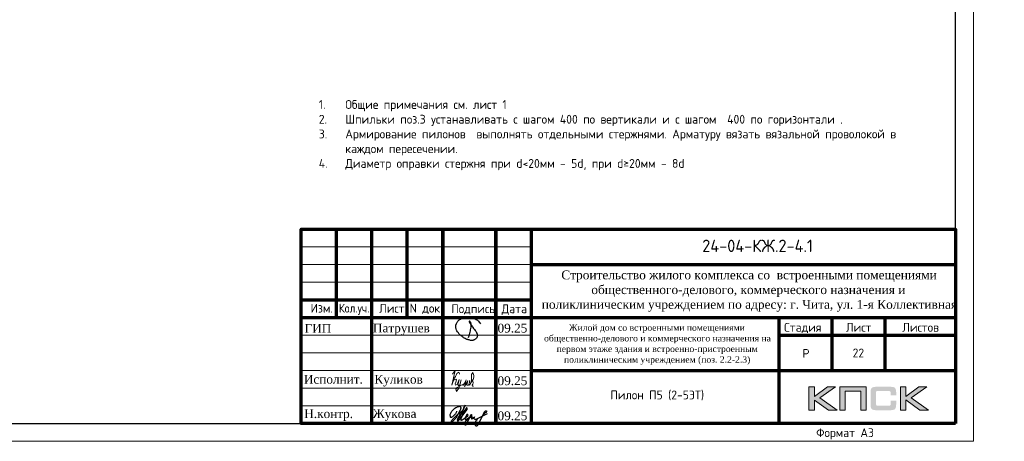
# Model space of a CAD drawing. Header units: millimetres. Extents: x 263826 to 1718326, y -423071 to 70137.
# Tile 367 of 486: x 697185 to 725019, y -198393 to -186462. Entities that reach past the tile are written whole.
import ezdxf
from ezdxf.enums import TextEntityAlignment as Align

# ---------------------------------------------------------------- set-up
doc = ezdxf.new("R2010")
doc.units = ezdxf.units.MM
for name, color, linetype in [('PDF7_Text', 7, 'Continuous'), ('PDF8_Text', 7, 'Continuous'), ('Рамка печать', 7, 'Continuous'), ('ТОЛСТЫЕ_ОСНОВНЫЕ', 6, 'Continuous')]:
    doc.layers.add(name, color=color, linetype=linetype)
for name, color, linetype, lineweight in [('Выноски', 20, 'Continuous', 20), ('Каркасы ригель', 3, 'Continuous', 0), ('размер', 1, 'Continuous', 25), ('Рамка', 7, 'Continuous', 70), ('Текст', 7, 'Continuous', 25), ('ТОНКИЕ', 7, 'Continuous', 9)]:
    doc.layers.add(name, color=color, linetype=linetype, lineweight=lineweight)
doc.styles.add('GOST-2.304_Type-B', font='GOST_Common.ttf')
doc.styles.add('PDF Times New Roman', font='times.ttf')
doc.styles.add('style1', font='GOST_Common.ttf', dxfattribs={"height": 500})
doc.styles.add('ГОСТ', font='GOST_Common.ttf')

# ---------------------------------------------------------------- blocks, each defined once
blk = doc.blocks.new('11')
at = {"layer": 'Выноски'}
for p, q in [((47989, 66781), (48016, 66806)), ((48016, 66806), (48038, 66823)), ((48038, 66823), (48060, 66786)), ((47885, 66608), (47944, 66700)), ((47944, 66700), (47962, 66737)), ((47962, 66737), (47989, 66781)), ((48060, 66786), (48058, 66769))]:
    blk.add_line(p, q, dxfattribs=at)
blk.add_lwpolyline([(47863, 66761), (47937, 66865), (47843, 66458), (47885, 66564), (47905, 66616), (47954, 66628), (47979, 66606), (47957, 66539), (47937, 66487), (47947, 66458), (47991, 66470), (48051, 66611), (48041, 66569), (48023, 66505), (48023, 66448), (48065, 66448), (48090, 66529), (48110, 66608), (48043, 66369), (47972, 66275), (47954, 66344), (47991, 66389), (48078, 66431), (48142, 66470), (48154, 66441), (48204, 66512), (48246, 66606), (48209, 66455), (48204, 66418), (48295, 66574), (48265, 66463), (48265, 66455), (48312, 66453), (48342, 66529), (48347, 66584), (48337, 66465), (48349, 66453), (48401, 66569), (48443, 66616), (48461, 66678), (48466, 66727), (48436, 66811), (48399, 66754), (48399, 66618), (48389, 66549), (48374, 66507), (48416, 66564), (48441, 66576), (48451, 66524), (48433, 66482), (48419, 66453), (48424, 66428), (48458, 66421)], dxfattribs=at)
blk = doc.blocks.new('яяя')
at = {"lineweight": 30}
for points in [[(345424, 110432), (345425, 110410), (345424, 110397), (345417, 110379), (345406, 110350), (345390, 110319), (345357, 110275), (345310, 110221), (345265, 110176), (345198, 110110), (345161, 110077), (345133, 110066), (345116, 110066), (345102, 110075), (345090, 110091), (345082, 110115), (345074, 110146), (345066, 110182), (345064, 110206), (345067, 110234), (345077, 110278), (345095, 110320), (345114, 110361), (345134, 110395), (345159, 110428), (345195, 110469), (345228, 110506), (345284, 110560), (345331, 110595), (345379, 110625), (345435, 110648), (345486, 110670), (345532, 110686), (345573, 110696), (345605, 110698), (345621, 110695), (345635, 110687), (345648, 110671), (345656, 110649), (345659, 110625), (345659, 110583), (345656, 110553), (345647, 110523), (345635, 110489), (345387, 110033), (345349, 109985), (345311, 109948), (345247, 109889), (345209, 109858), (345192, 109844), (345180, 109837), (345157, 109833), (345150, 109835), (345140, 109842), (345135, 109856), (345138, 109881), (345148, 109892), (345183, 109930), (345267, 110024), (345343, 110105), (345455, 110213), (345617, 110343), (345775, 110456), (345811, 110526), (345838, 110607), (345890, 110740), (345902, 110771), (345698, 110295), (345672, 110226), (345626, 110132), (345572, 110032), (345518, 109953), (345481, 109918), (345497, 110001), (345567, 110147), (345655, 110301), (345760, 110442)], [(345481, 109918), (345476, 109896), (345475, 109874), (345485, 109861), (345506, 109866), (345539, 109891), (345632, 109983), (345968, 110450), (346022, 110527), (346029, 110560), (346027, 110579), (346026, 110590), (346010, 110605), (345993, 110609), (345975, 110601), (345962, 110584), (345954, 110562), (345857, 110421), (345783, 110292), (345741, 110183), (345701, 110079), (345665, 109985), (345660, 109952), (345666, 109929), (345669, 109915), (345682, 109910), (345702, 109914), (345735, 109941), (345846, 110007), (346065, 110160), (346075, 110193), (346070, 110217), (346066, 110236), (346052, 110241), (346030, 110241), (346007, 110228), (345978, 110203), (345960, 110164), (345892, 110010), (345895, 109986), (345904, 109966), (345925, 109964), (345969, 109968), (346045, 110000), (346218, 110114), (346261, 110154), (346280, 110184), (346282, 110210), (346278, 110225), (346263, 110229), (346241, 110222), (346220, 110198), (346162, 110049), (345989, 109904), (345932, 109849), (345906, 109805), (345891, 109739), (345890, 109690), (345899, 109652), (345924, 109647), (345956, 109655), (345980, 109674), (346058, 109838), (346158, 110046), (346261, 110098), (346314, 110120), (346292, 110079), (346269, 110036), (346261, 110008), (346267, 109998), (346293, 109998), (346363, 110039), (346445, 110095), (346421, 110068), (346414, 110040), (346407, 110011), (346416, 109990), (346466, 109972), (346509, 109977), (346574, 109984), (347172, 110293)], [(346586, 109971), (346543, 109917), (346509, 109873), (346489, 109825), (346475, 109767), (346472, 109710), (346478, 109675), (346485, 109641), (346501, 109621), (346517, 109602), (346542, 109589), (346568, 109592), (346605, 109620), (346680, 109731), (346736, 109842), (346865, 110115), (346962, 110290), (346969, 110318), (346979, 110360), (347013, 110403), (347056, 110434), (347091, 110450), (347109, 110450), (347121, 110434), (347115, 110405), (347072, 110355), (347012, 110307), (346924, 110222)]]:
    blk.add_lwpolyline(points, dxfattribs=at)
blk = doc.blocks.new('Патрушев')
at = {"color": 5, "lineweight": 25}
blk.add_lwpolyline([(58.5, -35.1), (59.7, -32), (60.2, -29.8), (60.5, -28.8), (60.8, -27.6), (61.1, -26.3), (61.4, -24.7), (61.6, -23), (61.8, -21.6), (61.8, -20.5), (61.7, -19.5), (61.5, -18.6), (61.3, -17.9), (61, -17.3), (60.6, -16.9), (60.5, -16.7), (60.4, -16.6), (60.3, -16.5), (60, -16.4), (59.7, -16.4), (59.6, -16.4), (59.4, -16.5), (59.3, -16.7), (59.3, -17), (59.4, -17.1), (61.8, -21), (63.1, -22.9), (63.7, -23.6), (64.5, -24.6), (65.5, -25.9), (66.4, -27.1), (66.9, -27.7), (67.4, -28.4), (67.7, -28.9), (68, -29.5), (68.4, -30.4), (68.7, -31), (68.8, -31.7), (68.9, -32.2), (68.9, -32.7), (68.9, -33.3), (68.8, -33.8), (68.6, -34.6), (68.3, -35.2), (67.9, -35.7), (67.6, -36.2), (66.9, -36.8), (66.4, -37.1), (65.9, -37.5), (65.3, -37.9), (64.8, -38.1), (64.1, -38.3), (63.6, -38.4), (62.5, -38.5), (61.6, -38.5), (60.9, -38.4), (60.1, -38.3), (59.3, -38), (58.4, -37.7), (57.7, -37.5), (56.6, -37.3), (55.9, -36.9), (54.9, -36.3), (53.8, -35.7), (53.1, -35.2), (52.2, -34.7), (51.3, -34.1), (50.1, -33.3), (49.1, -32.3), (48, -31.1), (47.1, -29.9), (46.1, -28.7), (45.2, -27.6), (44.7, -26.5), (44.3, -25.1), (44, -24.3), (44, -23.3), (43.9, -22.5), (44, -21.5), (44.2, -20.6), (44.5, -20), (44.7, -19.1), (45, -18.2), (45.5, -17.4), (45.8, -16.9), (46.4, -16.1), (47, -15.5), (47.8, -14.8), (48.6, -14.3), (49.4, -13.8), (50.5, -13.3), (51.6, -12.9), (52.7, -12.5), (54.2, -12.1), (55.4, -11.9), (56.9, -11.8), (58.3, -11.8), (59.6, -11.9), (61, -12.1), (62.7, -12.4), (64.5, -12.9), (66.2, -13.6), (67.6, -14.3), (68.9, -15.1), (70, -16.3), (71.1, -17.5), (71.7, -18.3), (72.3, -19.3)], dxfattribs=at)
blk = doc.blocks.new('штамп кж1.1')
at = {"layer": 'Рамка печать', "lineweight": 20}
h = blk.add_hatch(color=0, dxfattribs=at)
h.paths.add_polyline_path([(419458, -85094), (419234, -85094), (418867, -85370), (418867, -85094), (418712, -85094), (418712, -85757), (418867, -85757), (418867, -85466), (419264, -85757), (419512, -85757), (419019, -85406)])
h.paths.add_polyline_path([(419737, -85219), (420175, -85219), (420175, -85757), (420329, -85757), (420329, -85094), (420165, -85094), (419583, -85094), (419583, -85251), (419583, -85757), (419737, -85757)])
h.paths.add_polyline_path([(421451, -85091), (421295, -85091), (421295, -85754), (421451, -85754), (421451, -85462), (421847, -85754), (422095, -85754), (421602, -85403), (422041, -85091), (421818, -85091), (421451, -85367)])
blk.add_hatch(color=204, dxfattribs=at).paths.add_polyline_path([(421166, -85165), (421164, -85157), (421161, -85151), (421158, -85145), (421154, -85139), (421151, -85134), (421147, -85129), (421143, -85124), (421139, -85120), (421133, -85117), (421128, -85113), (421122, -85109), (421115, -85107), (421108, -85104), (421100, -85101), (421093, -85099), (421075, -85096), (421056, -85093), (421035, -85092), (421012, -85091), (420617, -85091), (420594, -85092), (420573, -85093), (420553, -85096), (420536, -85099), (420528, -85102), (420521, -85104), (420514, -85107), (420508, -85110), (420502, -85113), (420496, -85117), (420491, -85120), (420486, -85124), (420482, -85129), (420478, -85134), (420474, -85139), (420471, -85145), (420468, -85151), (420466, -85158), (420463, -85165), (420461, -85172), (420457, -85188), (420455, -85206), (420453, -85226), (420453, -85248), (420453, -85596), (420453, -85618), (420455, -85638), (420457, -85656), (420461, -85673), (420463, -85680), (420466, -85687), (420468, -85694), (420471, -85700), (420474, -85705), (420478, -85711), (420482, -85716), (420486, -85720), (420491, -85725), (420496, -85728), (420502, -85731), (420508, -85735), (420514, -85738), (420521, -85740), (420528, -85743), (420536, -85745), (420553, -85749), (420573, -85751), (420594, -85753), (420617, -85754), (421012, -85754), (421035, -85753), (421056, -85752), (421075, -85749), (421092, -85746), (421100, -85743), (421108, -85741), (421115, -85738), (421122, -85735), (421128, -85732), (421133, -85728), (421139, -85725), (421143, -85720), (421147, -85716), (421151, -85711), (421154, -85706), (421158, -85700), (421161, -85694), (421164, -85688), (421166, -85680), (421169, -85673), (421172, -85656), (421175, -85639), (421176, -85618), (421177, -85596), (421177, -85487), (421022, -85487), (421022, -85576), (421022, -85582), (421021, -85588), (421020, -85594), (421019, -85599), (421017, -85604), (421015, -85608), (421012, -85612), (421008, -85616), (421005, -85619), (421001, -85622), (420996, -85624), (420991, -85626), (420987, -85627), (420981, -85628), (420974, -85628), (420968, -85629), (420649, -85629), (420644, -85628), (420639, -85628), (420635, -85626), (420631, -85624), (420627, -85621), (420624, -85618), (420620, -85615), (420617, -85611), (420615, -85607), (420613, -85603), (420611, -85598), (420609, -85593), (420607, -85584), (420607, -85574), (420607, -85256), (420607, -85250), (420607, -85245), (420609, -85240), (420610, -85235), (420611, -85231), (420613, -85228), (420616, -85225), (420619, -85221), (420622, -85218), (420626, -85216), (420630, -85214), (420634, -85212), (420639, -85211), (420643, -85210), (420649, -85210), (420654, -85210), (420968, -85210), (420974, -85210), (420981, -85210), (420986, -85212), (420991, -85213), (420996, -85215), (421000, -85217), (421004, -85220), (421008, -85223), (421011, -85227), (421014, -85231), (421017, -85235), (421019, -85240), (421020, -85245), (421021, -85250), (421022, -85257), (421022, -85263), (421022, -85336), (421177, -85336), (421177, -85248), (421176, -85226), (421175, -85206), (421172, -85188), (421168, -85172)])
at = {"layer": 'Рамка', "color": 7}
for p, q in [((405358, -83134), (405358, -80634)), ((407358, -83134), (407358, -80634)), ((410858, -81634), (422858, -81634)), ((404358, -82634), (410858, -82634)), ((404358, -83134), (422858, -83134)), ((419358, -83134), (419358, -84634)), ((420858, -83134), (420858, -84634)), ((417858, -83634), (422858, -83634)), ((417858, -83634), (422858, -83634)), ((410858, -84634), (422858, -84634))]:
    blk.add_line(p, q, dxfattribs=at)
at = {"layer": 'Рамка'}
for p, q in [((406358, -86134), (406358, -80634)), ((408358, -86134), (408358, -80634)), ((408358, -80634), (408358, -86134)), ((409858, -80634), (409858, -86134)), ((409858, -86134), (409858, -80634)), ((410858, -80634), (410858, -86134)), ((417858, -83134), (417858, -86134))]:
    blk.add_line(p, q, dxfattribs=at)
at = {"layer": 'Рамка', "color": 7, "lineweight": 15}
for p, q in [((404358, -81134), (410858, -81134)), ((404358, -81634), (410858, -81634)), ((404358, -82134), (410858, -82134)), ((404358, -83634), (410858, -83634)), ((404358, -84134), (410858, -84134)), ((404358, -84634), (410858, -84634)), ((404358, -85134), (410858, -85134)), ((404358, -85634), (410858, -85634))]:
    blk.add_line(p, q, dxfattribs=at)
at = {"layer": 'Рамка'}
blk.add_lwpolyline([(422858, -86134), (404358, -86134), (404358, -80634), (422858, -80634)], close=True, dxfattribs=at)
at = {"layer": 'Рамка печать', "color": 0, "lineweight": 20}
for points in [[(418712, -85757), (418712, -85094), (418867, -85094), (418867, -85370), (419234, -85094), (419458, -85094), (419019, -85406), (419512, -85757), (419264, -85757), (418867, -85466), (418867, -85757), (418712, -85757)], [(419737, -85757), (419737, -85219), (420175, -85219), (420175, -85757), (420329, -85757), (420329, -85094), (420165, -85094), (419583, -85094), (419583, -85251), (419583, -85757), (419737, -85757)], [(421295, -85754), (421295, -85091), (421451, -85091), (421451, -85367), (421818, -85091), (422041, -85091), (421602, -85403), (422095, -85754), (421847, -85754), (421451, -85462), (421451, -85754), (421295, -85754)]]:
    blk.add_lwpolyline(points, close=True, dxfattribs=at)
at = {"color": 5, "xscale": 24.5, "yscale": 24.5, "zscale": 24.5}
blk.add_blockref('Патрушев', (407651, -82836), dxfattribs=at)
at = {"color": 2, "lineweight": 60, "xscale": 0.5, "yscale": 0.5, "zscale": 0.5}
blk.add_blockref('яяя', (236038, -140993), dxfattribs=at)
at = {"layer": 'Выноски', "color": 0}
blk.add_blockref('11', (360773, -151499), dxfattribs=at)
at = {"layer": 'PDF7_Text', "insert": (410912, -84467), "char_height": 180, "width": 6881.02, "attachment_point": 7, "style": 'PDF Times New Roman'}
blk.add_mtext('\\pi1015.18152;Жилой дом со встроенными помещениями \\P\\pi311.27381;общественно-делового и коммерческого назначения на \\P\\pi667.38051;первом этаже здания и встроенно-пристроенным \\P\\pi874.76335;поликлиническим учреждением (поз. 2.2-2.3)', dxfattribs=at)
at = {"layer": 'PDF7_Text', "char_height": 248, "attachment_point": 7, "style": 'PDF Times New Roman'}
for s, insert in [('Патрушев', (406387, -83634)), ('09.25', (409908, -83561)), ('09.25', (409908, -85050)), ('Жукова', (406381, -86056)), ('09.25', (409908, -86042))]:
    blk.add_mtext(s, dxfattribs=dict(at, insert=insert))
at = {"layer": 'PDF7_Text', "insert": (406426, -85084), "char_height": 247.95, "attachment_point": 7, "style": 'PDF Times New Roman'}
blk.add_mtext_dynamic_manual_height_columns('{\\C256;Куликов}', width=2000, gutter_width=1250, heights=[0], dxfattribs=at)
at = {"layer": 'PDF8_Text', "char_height": 248, "attachment_point": 7, "style": 'PDF Times New Roman'}
for s, insert in [('ГИП', (404451, -83561)), ('Исполнит.', (404432, -85007)), ('Н.контр.', (404445, -86056))]:
    blk.add_mtext(s, dxfattribs=dict(at, insert=insert))
at = {"layer": 'Текст', "color": 7, "style": 'ГОСТ'}
blk.add_text('24-04-КЖ.2-4.1', height=350, dxfattribs=at).set_placement((417259, -81103), align=Align.MIDDLE_CENTER)
for s, p in [('Изм.', (404622, -82993)), ('Лист', (406561, -82996)), ('N док.', (407423, -82993)), ('Подпись', (408601, -83008)), ('Дата', (410023, -83008)), ('Стадия', (418009, -83534)), ('Лист', (419758, -83534)), ('Листов', (421350, -83534)), ('Р', (418530, -84272))]:
    blk.add_text(s, height=250, dxfattribs=at).set_placement(p)
at = {"layer": 'Текст', "color": 7, "style": 'ГОСТ', "width": 0.9}
blk.add_text('Кол.уч.', height=250, dxfattribs=at).set_placement((405423, -82992))
at = {"layer": 'Текст', "color": 7, "insert": (411117, -81801), "char_height": 250, "attachment_point": 1, "style": 'ГОСТ'}
blk.add_mtext_dynamic_manual_height_columns('\\pi594.35517;{\\fTimes New Roman|b0|i0|c204|p18;\\C256;Строительство жилого комплекса со  встроенными помещениями \\P\\pi1441.86779;общественного-делового, коммерческого назначения и \\P\\pi41.3631;поликлиническим учреждением по адресу: г. Чита, ул. 1-я Коллективная}', width=11543.07, gutter_width=12.5, heights=[0], dxfattribs=at)
blk = doc.blocks.new('*U46')
at = {"layer": 'ТОЛСТЫЕ_ОСНОВНЫЕ', "color": 6}
blk.add_lwpolyline([(20, 5), (415, 5), (415, 292), (20, 292)], close=True, dxfattribs=at)
at = {"layer": 'ТОНКИЕ'}
blk.add_lwpolyline([(0, 0), (420, 0), (420, 297), (0, 297)], close=True, dxfattribs=at)
at = {"layer": 'Текст', "style": 'style1'}
blk.add_text('Формат А3', height=2.5, dxfattribs=at).set_placement((375.57, 1.2))
blk = doc.blocks.new('*T474')
at = {"layer": 'Каркасы ригель', "color": 0, "linetype": 'ByBlock', "lineweight": -2, "transparency": 16777216}
for p, q in [((0, 0), (1500, 0)), ((0, -1000), (1500, -1000))]:
    blk.add_line(p, q, dxfattribs=at)
at = {"layer": 'Каркасы ригель', "color": 0, "linetype": 'ByBlock', "lineweight": 50, "transparency": 16777216}
for p, q in [((0, 0), (0, -1000)), ((1500, 0), (1500, -1000))]:
    blk.add_line(p, q, dxfattribs=at)
at = {"layer": 'Каркасы ригель', "color": 0, "linetype": 'Continuous', "lineweight": 0, "transparency": 16777216, "insert": (750, -500), "char_height": 250, "width": 1000, "attachment_point": 5, "style": 'ГОСТ'}
blk.add_mtext('22', dxfattribs=at)

msp = doc.modelspace()

# ---------------------------------------------------------------- block references
at = {"xscale": 100, "yscale": 100, "zscale": 100}
msp.add_blockref('*U46', (682143.16361, -198392.74245, 3100), dxfattribs=at)
msp.add_blockref('*T474', (720143.16361, -195392.74245, 3100))
at = {"layer": 'размер'}
for p in [(70023.82038, -111557.55482, 3100), (120612.64314, -111557.55482, 3100), (165719.48801, -111557.55482, 3100), (210826.33288, -111557.55482, 3100), (255872.44555, -111557.55482, 3100), (300784.83916, -111758.52111, 3100)]:
    msp.add_blockref('штамп кж1.1', p, dxfattribs=at)

# ---------------------------------------------------------------- texts
at = {"ltscale": 100, "char_height": 250, "width": 17398.1240905, "attachment_point": 1, "style": 'GOST-2.304_Type-B'}
for insert in [(525468.55833, -188536.45633, 3100), (570575.4032, -188536.45633, 3100), (615682.24807, -188536.45633, 3100), (660728.36074, -188536.45633, 3100), (705640.75435, -188737.42261, 3100)]:
    msp.add_mtext('\\pi-750,l750,t750,5000;1.^IОбщие примечания см. лист 1\\P2.^IШпильки поз.3 устанавливать с шагом 400 по вертикали и с шагом  400 по горизонтали .\\P3.^IАрмирование пилонов  выполнять отдельными стержнями. Арматуру вязать вязальной проволокой в каждом пересечении.\\P{\\C7;4.^IДиаметр оправки стержня при d<20мм - 5d, при d≥20мм - 8d}', dxfattribs=dict(at, insert=insert))
at = {"layer": 'Текст', "color": 7, "char_height": 250, "attachment_point": 1, "style": 'ГОСТ'}
for s, insert in [('\\pi3500;{\\C0;\\P\\pi1371.59091;План пилонов} 2-5-го этажа{\\H1.83333x; }', (480882.14484, -196191.77617, 3100)), ('\\pi3500;{\\C256;\\P\\pi2264.39394;Пилон П1 (2-5ЭТ)}', (531470.96759, -196191.77617, 3100)), ('\\pi3500;{\\C256;\\P\\pi2239.39394;Пилон П2 (2-5ЭТ)}', (576577.81247, -196191.77617, 3100)), ('\\pi3500;{\\C256;\\P\\pi2282.19697;Пилон П3(2-5ЭТ)}', (621684.65734, -196191.77617, 3100)), ('\\pi3500;{\\C256;\\P\\pi2226.89394;Пилон П4 (2-5ЭТ)}', (666730.77, -196191.77617, 3100)), ('\\pi3500;{\\C256;\\P\\pi2239.39394;Пилон П5 (2-5ЭТ)}', (711643.16361, -196539.00561, 3100))]:
    msp.add_mtext_dynamic_manual_height_columns(s, width=7000, gutter_width=12.5, heights=[1500], dxfattribs=dict(at, insert=insert))

doc.saveas('drawing.dxf')
